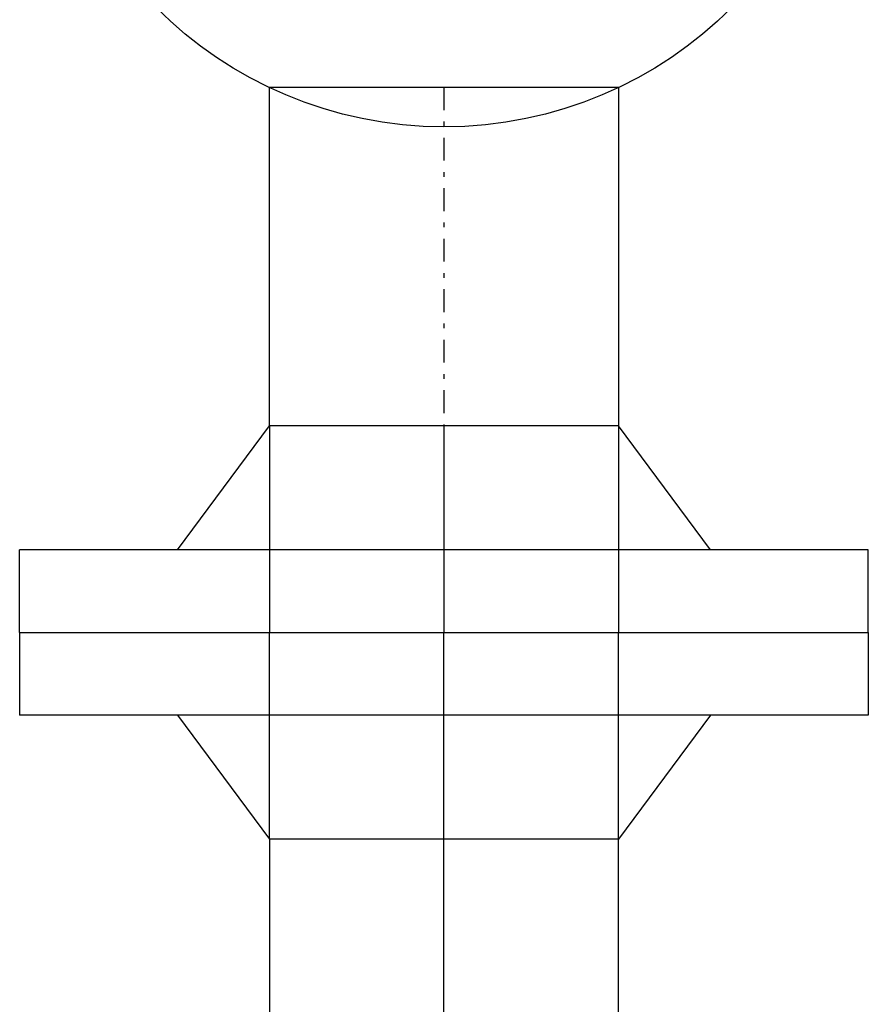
# Model space of a CAD drawing. Extents: x -7228 to 74941, y -112898 to 85621.
# Tile 623 of 635: x 53320 to 53338, y 84050 to 84072. Entities that reach past the tile are written whole.
import ezdxf
from ezdxf.enums import TextEntityAlignment as Align

# ---------------------------------------------------------------- set-up
doc = ezdxf.new("R2010")
doc.units = 0
doc.linetypes.add('DASHDOT', pattern=[1, 0.5, -0.25, 0, -0.25])
doc.layers.add('Ins-co', color=2, linetype='CONTINUOUS')
doc.layers.add('Ins-wod', color=4, linetype='CONTINUOUS')
doc.styles.add('CP_ATTR', font='ROMANS.SHX')

# ---------------------------------------------------------------- blocks, each defined once
blk = doc.blocks.new('_jgsjhjfhhfdf')
at = {"layer": 'Ins-wod'}
for p, q in [((-72.266, -194.002), (-72.266, -186.623)), ((-72.266, -186.623), (-64.656, -186.623)), ((-64.656, -186.623), (-64.656, -194.002)), ((-74.273, -196.702), (-72.266, -194.002)), ((-64.656, -194.002), (-72.266, -194.002)), ((-64.656, -194.002), (-72.266, -194.002)), ((-72.266, -194.002), (-72.266, -198.502)), ((-68.461, -194.002), (-68.461, -198.502)), ((-62.649, -196.702), (-64.656, -194.002)), ((-64.656, -194.002), (-64.656, -198.502)), ((-59.211, -196.702), (-77.711, -196.702)), ((-77.711, -198.502), (-77.711, -196.702)), ((-59.211, -198.502), (-59.211, -196.702)), ((-77.711, -198.502), (-59.211, -198.502)), ((-77.711, -198.502), (-77.711, -200.302)), ((-77.711, -198.502), (-59.211, -198.502)), ((-72.266, -203.002), (-72.266, -198.502)), ((-68.461, -203.002), (-68.461, -198.502)), ((-64.656, -203.002), (-64.656, -198.502)), ((-59.211, -198.502), (-59.211, -200.302)), ((-59.211, -200.302), (-77.711, -200.302)), ((-74.273, -200.302), (-72.266, -203.002)), ((-62.649, -200.302), (-64.656, -203.002)), ((-64.656, -203.002), (-72.266, -203.002)), ((-72.266, -203.002), (-72.266, -210.38)), ((-64.656, -203.002), (-72.266, -203.002)), ((-68.461, -210.38), (-68.461, -203.002)), ((-64.656, -210.38), (-64.656, -203.002))]:
    blk.add_line(p, q, dxfattribs=at)
at = {"layer": 'Ins-wod', "linetype": 'DASHDOT'}
blk.add_line((-68.461, -186.623), (-68.461, -194.002), dxfattribs=at)
at = {"layer": 'Ins-wod'}
blk.add_circle((-68.461, -178.623), 8.865, dxfattribs=at)
at = {"layer": 'Ins-wod', "style": 'CP_ATTR', "flags": 9}
for tag, p, height, rotation, width in [('PRODUCT-TYPE', (-15.448, -4.462), 0.000337, 180, 48.619691), ('PRODUCER', (-15.448, -4.462), 0.000337, 180, 48.619691), ('ARTICLE', (-15.448, -4.462), 0.000337, 180, 48.619691), ('OTHER', (-15.448, -4.462), 0.000337, 180, 48.619691), ('FLOW', (-15.448, -4.462), 0.000337, 180, 48.619691), ('NAME', (-15.448, -4.462), 0.000337, 180, 48.619691), ('OTHER', (-6.195, -13.707), 0.000337, 270, 1.595002), ('FLOW', (-6.195, -13.707), 0.000337, 270, 1.595002), ('ARTICLE', (-6.195, -13.707), 0.000337, 270, 1.595002), ('PRODUCT-TYPE', (-6.195, -13.707), 0.000337, 270, 1.595002), ('PRODUCER', (-6.195, -13.707), 0.000337, 270, 1.595002), ('NAME', (-6.195, -13.707), 0.000337, 270, 1.595002), ('PRODUCT-TYPE', (-6.195, -110.174), 0.000337, 90, 24.508066), ('PRODUCER', (-6.195, -110.174), 0.000337, 90, 24.508066), ('ARTICLE', (-6.195, -110.174), 0.000337, 90, 24.508066), ('OTHER', (-6.195, -110.174), 0.000337, 90, 24.508066), ('FLOW', (-6.195, -110.174), 0.000337, 90, 24.508066), ('NAME', (-6.195, -110.174), 0.000337, 90, 24.508066), ('OTHER', (-30.827, -162.987), 0.000761, 270, 7.892014), ('FLOW', (-30.827, -162.987), 0.000761, 270, 7.892014), ('ARTICLE', (-30.827, -162.987), 0.000761, 270, 7.892014), ('PRODUCT-TYPE', (-30.827, -162.987), 0.000761, 270, 7.892014), ('PRODUCER', (-30.827, -162.987), 0.000761, 270, 7.892014), ('NAME', (-30.827, -162.987), 0.000761, 270, 7.892014), ('PRODUCT-TYPE', (-68.461, -170.623), 0.000761, 90, 0.969593), ('PRODUCER', (-68.461, -170.623), 0.000761, 90, 0.969593), ('ARTICLE', (-68.461, -170.623), 0.000761, 90, 0.969593), ('OTHER', (-68.461, -170.623), 0.000761, 90, 0.969593), ('FLOW', (-68.461, -170.623), 0.000761, 90, 0.969593), ('NAME', (-68.461, -170.623), 0.000761, 90, 0.969593), ('PRODUCT-TYPE', (-68.461, -210.38), 0.000761, 90, 0.969593), ('PRODUCER', (-68.461, -210.38), 0.000761, 90, 0.969593), ('OTHER', (-68.461, -210.38), 0.000761, 90, 0.969593), ('ARTICLE', (-68.461, -210.38), 0.000761, 90, 0.969593), ('FLOW', (-68.461, -210.38), 0.000761, 90, 0.969593), ('NAME', (-68.461, -210.38), 0.000761, 90, 0.969593), ('PRODUCT-TYPE', (-34.846, -236.789), 0.000761, 90, 0.623389), ('PRODUCER', (-34.846, -236.789), 0.000761, 90, 0.623389), ('ARTICLE', (-34.846, -236.789), 0.000761, 90, 0.623389), ('OTHER', (-34.846, -236.789), 0.000761, 90, 0.623389), ('FLOW', (-34.846, -236.789), 0.000761, 90, 0.623389), ('NAME', (-34.846, -236.789), 0.000761, 90, 0.623389), ('OTHER', (-68.461, -241.026), 0.0001, 90, 1), ('FLOW', (-68.461, -241.026), 0.0001, 90, 1), ('ARTICLE', (-68.461, -241.026), 0.0001, 90, 1), ('PRODUCT-TYPE', (-68.461, -241.026), 0.0001, 90, 1), ('PRODUCER', (-68.461, -241.026), 0.0001, 90, 1), ('NAME', (-68.461, -241.026), 0.0001, 90, 1), ('PRODUCT-TYPE', (-68.461, -251.026), 0.000761, 90, 1.31406), ('PRODUCER', (-68.461, -251.026), 0.000761, 90, 1.31406), ('OTHER', (-68.461, -251.026), 0.000761, 90, 1.31406), ('ARTICLE', (-68.461, -251.026), 0.000761, 90, 1.31406), ('FLOW', (-68.461, -251.026), 0.000761, 90, 1.31406), ('NAME', (-68.461, -251.026), 0.000761, 90, 1.31406), ('OTHER', (-68.461, -251.026), 0.000761, 270, 1.708279), ('FLOW', (-68.461, -251.026), 0.000761, 270, 1.708279), ('ARTICLE', (-68.461, -251.026), 0.000761, 270, 1.708279), ('PRODUCT-TYPE', (-68.461, -251.026), 0.000761, 270, 1.708279), ('PRODUCER', (-68.461, -251.026), 0.000761, 270, 1.708279), ('NAME', (-68.461, -251.026), 0.000761, 270, 1.708279), ('PRODUCT-TYPE', (-280.439, -283.668), 0.000603, 180, 18.176861), ('PRODUCER', (-280.439, -283.668), 0.000603, 180, 18.176861), ('ARTICLE', (-280.439, -283.668), 0.000603, 180, 18.176861), ('OTHER', (-280.439, -283.668), 0.000603, 180, 18.176861), ('FLOW', (-280.439, -283.668), 0.000603, 180, 18.176861), ('NAME', (-280.439, -283.668), 0.000603, 180, 18.176861), ('PRODUCT-TYPE', (-66.727, -319.595), 0.000603, 90, 5.550504), ('PRODUCER', (-66.727, -319.595), 0.000603, 90, 5.550504), ('ARTICLE', (-66.727, -319.595), 0.000603, 90, 5.550504), ('OTHER', (-66.727, -319.595), 0.000603, 90, 5.550504), ('FLOW', (-66.727, -319.595), 0.000603, 90, 5.550504), ('NAME', (-66.727, -319.595), 0.000603, 90, 5.550504), ('PRODUCT-TYPE', (-10.994, -321.625), 0.0001, 90, 1), ('OTHER', (-10.994, -321.625), 0.0001, 90, 1), ('FLOW', (-10.994, -321.625), 0.0001, 90, 1), ('ARTICLE', (-10.994, -321.625), 0.0001, 90, 1), ('PRODUCER', (-10.994, -321.625), 0.0001, 90, 1), ('NAME', (-10.994, -321.625), 0.0001, 90, 1), ('PRODUCT-TYPE', (-68.264, -323.307), 0.000603, 225, 3.259505), ('PRODUCER', (-68.264, -323.307), 0.000603, 225, 3.259505), ('ARTICLE', (-68.264, -323.307), 0.000603, 225, 3.259505), ('OTHER', (-68.264, -323.307), 0.000603, 225, 3.259505), ('FLOW', (-68.264, -323.307), 0.000603, 225, 3.259505), ('NAME', (-68.264, -323.307), 0.000603, 225, 3.259505), ('PRODUCT-TYPE', (-10.994, -324.584), 0.000603, 90, 0.490663), ('PRODUCER', (-10.994, -324.584), 0.000603, 90, 0.490663), ('OTHER', (-10.994, -324.584), 0.000603, 90, 0.490663), ('FLOW', (-10.994, -324.584), 0.000603, 90, 0.490663), ('ARTICLE', (-10.994, -324.584), 0.000603, 90, 0.490663), ('NAME', (-10.994, -324.584), 0.000603, 90, 0.490663), ('OTHER', (-68.106, -328.248), 0.000213, 270, 2.751934), ('FLOW', (-68.106, -328.248), 0.000213, 270, 2.751934), ('ARTICLE', (-68.106, -328.248), 0.000213, 270, 2.751934), ('PRODUCT-TYPE', (-68.106, -328.248), 0.000213, 270, 2.751934), ('PRODUCER', (-68.106, -328.248), 0.000213, 270, 2.751934), ('NAME', (-68.106, -328.248), 0.000213, 270, 2.751934), ('OTHER', (-10.994, -334.584), 0.000603, 270, 2.727353), ('FLOW', (-10.994, -334.584), 0.000603, 270, 2.727353), ('ARTICLE', (-10.994, -334.584), 0.000603, 270, 2.727353), ('PRODUCT-TYPE', (-10.994, -334.584), 0.000603, 270, 2.727353), ('PRODUCER', (-10.994, -334.584), 0.000603, 270, 2.727353), ('NAME', (-10.994, -334.584), 0.000603, 270, 2.727353), ('OTHER', (-68.106, -343.769), 0.000213, 270, 2.751934), ('FLOW', (-68.106, -343.769), 0.000213, 270, 2.751934), ('ARTICLE', (-68.106, -343.769), 0.000213, 270, 2.751934), ('PRODUCT-TYPE', (-68.106, -343.769), 0.000213, 270, 2.751934), ('PRODUCER', (-68.106, -343.769), 0.000213, 270, 2.751934), ('NAME', (-68.106, -343.769), 0.000213, 270, 2.751934), ('OTHER', (-10.994, -406.792), 0.0001, 270, 1), ('FLOW', (-10.994, -406.792), 0.0001, 270, 1), ('ARTICLE', (-10.994, -406.792), 0.0001, 270, 1), ('PRODUCT-TYPE', (-10.994, -406.792), 0.0001, 270, 1), ('PRODUCER', (-10.994, -406.792), 0.0001, 270, 1), ('NAME', (-10.994, -406.792), 0.0001, 270, 1), ('PRODUCT-TYPE', (-10.994, -428.147), 0.000603, 90, 17.159626), ('PRODUCT-TYPE', (-10.994, -428.147), 0.000603, 90, 15.082723), ('PRODUCER', (-10.994, -428.147), 0.000603, 90, 17.159626), ('PRODUCER', (-10.994, -428.147), 0.000603, 90, 15.082723), ('ARTICLE', (-10.994, -428.147), 0.000603, 90, 17.159626), ('ARTICLE', (-10.994, -428.147), 0.000603, 90, 15.082723), ('OTHER', (-10.994, -428.147), 0.000603, 90, 17.159626), ('OTHER', (-10.994, -428.147), 0.000603, 90, 15.082723), ('FLOW', (-10.994, -428.147), 0.000603, 90, 17.159626), ('NAME', (-10.994, -428.147), 0.000603, 90, 17.159626), ('NAME', (-10.994, -428.147), 0.000603, 90, 15.082723), ('FLOW', (-10.994, -428.147), 0.000603, 90, 15.082723), ('PRODUCT-TYPE', (-216.102, -610.33), 0.000603, 90, 18.979779), ('PRODUCER', (-216.102, -610.33), 0.000603, 90, 18.979779), ('ARTICLE', (-216.102, -610.33), 0.000603, 90, 18.979779), ('OTHER', (-216.102, -610.33), 0.000603, 90, 18.979779), ('NAME', (-216.102, -610.33), 0.000603, 90, 18.979779), ('FLOW', (-216.102, -610.33), 0.000603, 90, 18.979779), ('PRODUCT-TYPE', (-225.347, -619.575), 0.000603, 180, 25.057534), ('PRODUCER', (-225.347, -619.575), 0.000603, 180, 25.057534), ('ARTICLE', (-225.347, -619.575), 0.000603, 180, 25.057534), ('OTHER', (-225.347, -619.575), 0.000603, 180, 25.057534), ('FLOW', (-225.347, -619.575), 0.000603, 180, 25.057534), ('NAME', (-225.347, -619.575), 0.000603, 180, 25.057534)]:
    blk.add_attdef(tag, p, '', height=height, rotation=rotation, dxfattribs=dict(at, width=width))
at = {"layer": 'Ins-wod', "style": 'CP_ATTR', "text_generation_flag": 4, "width": 1, "flags": 9}
for tag in ['OTHER', 'FLOW', 'ARTICLE', 'PRODUCT-TYPE', 'PRODUCER', 'NAME']:
    blk.add_attdef(tag, (-15.44, -4.462), '', height=0.0001, dxfattribs=at)
at = {"layer": 'Ins-wod', "style": 'CP_ATTR', "text_generation_flag": 4, "flags": 9}
for tag, p, height, rotation, width in [('OTHER', (-188.541, -13.707), 0.0001, 90, 1), ('ARTICLE', (-188.541, -13.707), 0.0001, 90, 1), ('PRODUCT-TYPE', (-188.541, -13.707), 0.0001, 90, 1), ('PRODUCER', (-188.541, -13.707), 0.0001, 90, 1), ('FLOW', (-188.541, -13.707), 0.0001, 90, 1), ('NAME', (-188.541, -13.707), 0.0001, 90, 1), ('OTHER', (-68.461, -146.866), 0.000761, 270, 0.969593), ('FLOW', (-68.461, -146.866), 0.000761, 270, 0.969593), ('ARTICLE', (-68.461, -146.866), 0.000761, 270, 0.969593), ('PRODUCT-TYPE', (-68.461, -146.866), 0.000761, 270, 0.969593), ('PRODUCER', (-68.461, -146.866), 0.000761, 270, 0.969593), ('NAME', (-68.461, -146.866), 0.000761, 270, 0.969593), ('ARTICLE', (-68.461, -146.866), 0.0001, 90, 1), ('PRODUCT-TYPE', (-68.461, -146.866), 0.0001, 90, 1), ('PRODUCER', (-68.461, -146.866), 0.0001, 90, 1), ('OTHER', (-68.461, -146.866), 0.0001, 90, 1), ('FLOW', (-68.461, -146.866), 0.0001, 90, 1), ('NAME', (-68.461, -146.866), 0.0001, 90, 1), ('OTHER', (-30.827, -162.987), 0.0001, 90, 1), ('FLOW', (-30.827, -162.987), 0.0001, 90, 1), ('ARTICLE', (-30.827, -162.987), 0.0001, 90, 1), ('PRODUCT-TYPE', (-30.827, -162.987), 0.0001, 90, 1), ('PRODUCER', (-30.827, -162.987), 0.0001, 90, 1), ('NAME', (-30.827, -162.987), 0.0001, 90, 1), ('OTHER', (-68.461, -186.623), 0.000761, 270, 0.969593), ('FLOW', (-68.461, -186.623), 0.000761, 270, 0.969593), ('ARTICLE', (-68.461, -186.623), 0.000761, 270, 0.969593), ('PRODUCT-TYPE', (-68.461, -186.623), 0.000761, 270, 0.969593), ('PRODUCER', (-68.461, -186.623), 0.000761, 270, 0.969593), ('NAME', (-68.461, -186.623), 0.000761, 270, 0.969593), ('OTHER', (-68.461, -210.38), 0.0001, 270, 1), ('FLOW', (-68.461, -210.38), 0.0001, 270, 1), ('ARTICLE', (-68.461, -210.38), 0.0001, 270, 1), ('PRODUCT-TYPE', (-68.461, -210.38), 0.0001, 270, 1), ('PRODUCER', (-68.461, -210.38), 0.0001, 270, 1), ('NAME', (-68.461, -210.38), 0.0001, 270, 1), ('OTHER', (-34.846, -232.045), 0.0001, 90, 1), ('ARTICLE', (-34.846, -232.045), 0.0001, 90, 1), ('PRODUCT-TYPE', (-34.846, -232.045), 0.0001, 90, 1), ('PRODUCER', (-34.846, -232.045), 0.0001, 90, 1), ('FLOW', (-34.846, -232.045), 0.0001, 90, 1), ('NAME', (-34.846, -232.045), 0.0001, 90, 1), ('OTHER', (-390.045, -283.668), 0.0001, 180, 1), ('ARTICLE', (-390.045, -283.668), 0.0001, 180, 1), ('PRODUCT-TYPE', (-390.045, -283.668), 0.0001, 180, 1), ('PRODUCER', (-390.045, -283.668), 0.0001, 180, 1), ('FLOW', (-390.045, -283.668), 0.0001, 180, 1), ('NAME', (-390.045, -283.668), 0.0001, 180, 1), ('OTHER', (-66.727, -319.595), 0.0001, 270, 1), ('FLOW', (-66.727, -319.595), 0.0001, 270, 1), ('ARTICLE', (-66.727, -319.595), 0.0001, 270, 1), ('PRODUCT-TYPE', (-66.727, -319.595), 0.0001, 270, 1), ('PRODUCER', (-66.727, -319.595), 0.0001, 270, 1), ('NAME', (-66.727, -319.595), 0.0001, 270, 1), ('OTHER', (-82.162, -337.205), 0.0001, 225, 1), ('FLOW', (-82.162, -337.205), 0.0001, 225, 1), ('ARTICLE', (-82.162, -337.205), 0.0001, 225, 1), ('PRODUCT-TYPE', (-82.162, -337.205), 0.0001, 225, 1), ('PRODUCER', (-82.162, -337.205), 0.0001, 225, 1), ('NAME', (-82.162, -337.205), 0.0001, 225, 1), ('PRODUCT-TYPE', (-10.994, -373.792), 0.0001, 90, 1), ('OTHER', (-10.994, -373.792), 0.0001, 90, 1), ('FLOW', (-10.994, -373.792), 0.0001, 90, 1), ('ARTICLE', (-10.994, -373.792), 0.0001, 90, 1), ('PRODUCER', (-10.994, -373.792), 0.0001, 90, 1), ('NAME', (-10.994, -373.792), 0.0001, 90, 1), ('NAME', (-272.911, -422.539), 0.0001, 310, 1), ('PRODUCER', (-272.911, -422.539), 0.0001, 310, 1), ('PRODUCT-TYPE', (-272.911, -422.539), 0.0001, 310, 1), ('ARTICLE', (-272.911, -422.539), 0.0001, 310, 1), ('FLOW', (-272.911, -422.539), 0.0001, 310, 1), ('OTHER', (-272.911, -422.539), 0.0001, 310, 1), ('PRODUCT-TYPE', (-376.444, -619.575), 0.0001, 180, 1), ('OTHER', (-376.444, -619.575), 0.0001, 180, 1), ('FLOW', (-376.444, -619.575), 0.0001, 180, 1), ('ARTICLE', (-376.444, -619.575), 0.0001, 180, 1), ('PRODUCER', (-376.444, -619.575), 0.0001, 180, 1), ('NAME', (-376.444, -619.575), 0.0001, 180, 1)]:
    blk.add_attdef(tag, p, '', height=height, rotation=rotation, dxfattribs=dict(at, width=width))
at = {"layer": 'Ins-wod', "style": 'CP_ATTR', "width": 1, "flags": 9}
for tag in ['OTHER', 'WEIGHT', 'VOLTAGE', 'POWER', 'FLOW', 'TEMPERATURE', 'PN', 'DN', 'CHARACTER', 'ORDER-NO', 'PRODUCT-TYPE', 'ARTICLE', 'PRODUCER', 'NUMBER', 'GROUP', 'NAME']:
    blk.add_attdef(tag, text='', height=0.00005, rotation=270, dxfattribs=at).set_placement((-6.198, -18.991), align=Align.MIDDLE_LEFT)
at = {"layer": 'Ins-wod', "style": 'CP_ATTR', "flags": 9}
for tag, p, height, width in [('ARTICLE', (-55.046, -133.451), 0.000761, 4.892514), ('OTHER', (-55.046, -133.451), 0.000761, 4.892514), ('NAME', (-55.046, -133.451), 0.000761, 4.892514), ('PRODUCER', (-55.046, -133.451), 0.000761, 4.892514), ('PRODUCT-TYPE', (-55.046, -133.451), 0.000761, 4.892514), ('FLOW', (-55.046, -133.451), 0.000761, 4.892514), ('OTHER', (-25.577, -157.737), 0.000761, 0.854973), ('FLOW', (-25.577, -157.737), 0.000761, 0.854973), ('ARTICLE', (-25.577, -157.737), 0.000761, 0.854973), ('PRODUCT-TYPE', (-25.577, -157.737), 0.000761, 0.854973), ('PRODUCER', (-25.577, -157.737), 0.000761, 0.854973), ('NAME', (-25.577, -157.737), 0.000761, 0.854973), ('OTHER', (-225.347, -619.575), 0.0001, 1), ('FLOW', (-225.347, -619.575), 0.0001, 1), ('ARTICLE', (-225.347, -619.575), 0.0001, 1), ('PRODUCT-TYPE', (-225.347, -619.575), 0.0001, 1), ('PRODUCER', (-225.347, -619.575), 0.0001, 1), ('NAME', (-225.347, -619.575), 0.0001, 1)]:
    blk.add_attdef(tag, p, '', height=height, dxfattribs=dict(at, width=width))
at = {"layer": 'Ins-wod', "style": 'CP_ATTR', "text_generation_flag": 4, "width": 1, "flags": 9}
for tag, rotation, p in [('FLOW', 270, (-68.455, -154.153)), ('TEMPERATURE', 270, (-68.454, -154.153)), ('CHARACTER', 270, (-68.455, -154.153)), ('NUMBER', 270, (-68.454, -154.153)), ('NAME', 270, (-68.455, -154.153)), ('OTHER', 270, (-68.455, -154.154)), ('WEIGHT', 270, (-68.455, -154.154)), ('VOLTAGE', 270, (-68.454, -154.154)), ('PN', 270, (-68.455, -154.154)), ('ARTICLE', 270, (-68.455, -154.154)), ('PRODUCER', 270, (-68.455, -154.154)), ('GROUP', 270, (-68.454, -154.154)), ('ORDER-NO', 270, (-68.454, -154.153)), ('PRODUCT-TYPE', 270, (-68.454, -154.153)), ('POWER', 270, (-68.454, -154.154)), ('DN', 270, (-68.454, -154.154)), ('OTHER', 270, (-68.455, -193.911)), ('WEIGHT', 270, (-68.455, -193.911)), ('VOLTAGE', 270, (-68.454, -193.911)), ('FLOW', 270, (-68.455, -193.911)), ('TEMPERATURE', 270, (-68.454, -193.911)), ('PN', 270, (-68.455, -193.911)), ('CHARACTER', 270, (-68.455, -193.911)), ('ARTICLE', 270, (-68.455, -193.911)), ('PRODUCER', 270, (-68.455, -193.911)), ('NUMBER', 270, (-68.454, -193.911)), ('GROUP', 270, (-68.454, -193.911)), ('NAME', 270, (-68.455, -193.911)), ('POWER', 270, (-68.454, -193.911)), ('DN', 270, (-68.454, -193.911)), ('ORDER-NO', 270, (-68.454, -193.911)), ('PRODUCT-TYPE', 270, (-68.454, -193.911)), ('OTHER', 180, (-292.519, -283.673)), ('WEIGHT', 180, (-292.52, -283.673)), ('VOLTAGE', 180, (-292.52, -283.673)), ('POWER', 180, (-292.52, -283.673)), ('TEMPERATURE', 180, (-292.519, -283.673)), ('DN', 180, (-292.52, -283.673)), ('CHARACTER', 180, (-292.519, -283.673)), ('ORDER-NO', 180, (-292.519, -283.673)), ('PRODUCT-TYPE', 180, (-292.519, -283.673)), ('ARTICLE', 180, (-292.52, -283.673)), ('PRODUCER', 180, (-292.519, -283.673)), ('GROUP', 180, (-292.52, -283.673)), ('FLOW', 180, (-292.519, -283.673)), ('PN', 180, (-292.519, -283.673)), ('NUMBER', 180, (-292.519, -283.673)), ('NAME', 180, (-292.519, -283.673)), ('OTHER', 270, (-10.988, -324.493)), ('WEIGHT', 270, (-10.988, -324.493)), ('VOLTAGE', 270, (-10.988, -324.493)), ('POWER', 270, (-10.988, -324.493)), ('FLOW', 270, (-10.988, -324.493)), ('TEMPERATURE', 270, (-10.988, -324.493)), ('PN', 270, (-10.988, -324.493)), ('CHARACTER', 270, (-10.988, -324.493)), ('ORDER-NO', 270, (-10.988, -324.493)), ('PRODUCT-TYPE', 270, (-10.988, -324.493)), ('ARTICLE', 270, (-10.988, -324.493)), ('PRODUCER', 270, (-10.988, -324.493)), ('NUMBER', 270, (-10.988, -324.493)), ('GROUP', 270, (-10.988, -324.493)), ('NAME', 270, (-10.988, -324.493)), ('DN', 270, (-10.988, -324.494)), ('OTHER', 270, (-10.99, -373.701)), ('WEIGHT', 270, (-10.99, -373.701)), ('VOLTAGE', 270, (-10.99, -373.701)), ('FLOW', 270, (-10.99, -373.701)), ('TEMPERATURE', 270, (-10.99, -373.701)), ('PN', 270, (-10.99, -373.701)), ('CHARACTER', 270, (-10.99, -373.701)), ('ORDER-NO', 270, (-10.99, -373.701)), ('PRODUCT-TYPE', 270, (-10.99, -373.701)), ('ARTICLE', 270, (-10.99, -373.701)), ('PRODUCER', 270, (-10.99, -373.701)), ('NUMBER', 270, (-10.99, -373.701)), ('NAME', 270, (-10.99, -373.701)), ('POWER', 270, (-10.99, -373.702)), ('DN', 270, (-10.99, -373.702)), ('GROUP', 270, (-10.99, -373.702))]:
    blk.add_attdef(tag, text='', height=0.00005, rotation=rotation, dxfattribs=at).set_placement(p, align=Align.MIDDLE_LEFT)
at = {"layer": 'Ins-wod', "style": 'CP_ATTR', "flags": 9}
for tag, rotation, p in [('OTHER', 90, (-68.455, -163.336)), ('WEIGHT', 90, (-68.455, -163.335)), ('VOLTAGE', 90, (-68.454, -163.335)), ('TEMPERATURE', 90, (-68.454, -163.336)), ('CHARACTER', 90, (-68.455, -163.336)), ('ARTICLE', 90, (-68.455, -163.335)), ('PRODUCER', 90, (-68.455, -163.336)), ('GROUP', 90, (-68.454, -163.335)), ('FLOW', 90, (-68.455, -163.336)), ('PN', 90, (-68.455, -163.336)), ('NUMBER', 90, (-68.454, -163.336)), ('NAME', 90, (-68.455, -163.336)), ('POWER', 90, (-68.454, -163.335)), ('DN', 90, (-68.454, -163.335)), ('ORDER-NO', 90, (-68.454, -163.336)), ('PRODUCT-TYPE', 90, (-68.454, -163.336)), ('WEIGHT', 90, (-68.455, -203.093)), ('VOLTAGE', 90, (-68.454, -203.093)), ('ARTICLE', 90, (-68.455, -203.093)), ('PRODUCER', 90, (-68.455, -203.093)), ('GROUP', 90, (-68.454, -203.093)), ('OTHER', 90, (-68.455, -203.093)), ('FLOW', 90, (-68.455, -203.093)), ('TEMPERATURE', 90, (-68.454, -203.093)), ('PN', 90, (-68.455, -203.093)), ('CHARACTER', 90, (-68.455, -203.093)), ('NUMBER', 90, (-68.454, -203.093)), ('NAME', 90, (-68.455, -203.093)), ('POWER', 90, (-68.454, -203.093)), ('DN', 90, (-68.454, -203.092)), ('ORDER-NO', 90, (-68.454, -203.093)), ('PRODUCT-TYPE', 90, (-68.454, -203.093)), ('OTHER', 90, (-10.989, -358.821)), ('WEIGHT', 90, (-10.989, -358.821)), ('VOLTAGE', 90, (-10.989, -358.821)), ('POWER', 90, (-10.989, -358.821)), ('FLOW', 90, (-10.989, -358.821)), ('TEMPERATURE', 90, (-10.989, -358.821)), ('PN', 90, (-10.989, -358.821)), ('DN', 90, (-10.989, -358.821)), ('CHARACTER', 90, (-10.989, -358.821)), ('ORDER-NO', 90, (-10.989, -358.821)), ('PRODUCT-TYPE', 90, (-10.989, -358.821)), ('ARTICLE', 90, (-10.989, -358.821)), ('PRODUCER', 90, (-10.989, -358.821)), ('NUMBER', 90, (-10.989, -358.821)), ('GROUP', 90, (-10.989, -358.821)), ('NAME', 90, (-10.989, -358.821)), ('OTHER', 90, (-10.99, -406.883)), ('WEIGHT', 90, (-10.99, -406.883)), ('VOLTAGE', 90, (-10.99, -406.883)), ('POWER', 90, (-10.99, -406.883)), ('FLOW', 90, (-10.99, -406.884)), ('TEMPERATURE', 90, (-10.99, -406.884)), ('PN', 90, (-10.99, -406.883)), ('DN', 90, (-10.99, -406.883)), ('CHARACTER', 90, (-10.99, -406.884)), ('ORDER-NO', 90, (-10.99, -406.884)), ('PRODUCT-TYPE', 90, (-10.99, -406.884)), ('ARTICLE', 90, (-10.99, -406.883)), ('PRODUCER', 90, (-10.99, -406.883)), ('NUMBER', 90, (-10.99, -406.884)), ('GROUP', 90, (-10.99, -406.883)), ('NAME', 90, (-10.99, -406.884)), ('OTHER', 39.7785, (-27.699, -444.522)), ('WEIGHT', 39.7785, (-27.699, -444.521)), ('VOLTAGE', 39.7785, (-27.699, -444.521)), ('POWER', 39.7785, (-27.699, -444.521)), ('TEMPERATURE', 39.7785, (-27.699, -444.522)), ('PN', 39.7785, (-27.699, -444.522)), ('DN', 39.7785, (-27.699, -444.521)), ('CHARACTER', 39.7785, (-27.699, -444.522)), ('ORDER-NO', 39.7785, (-27.699, -444.522)), ('PRODUCT-TYPE', 39.7785, (-27.699, -444.522)), ('ARTICLE', 39.7785, (-27.699, -444.521)), ('PRODUCER', 39.7785, (-27.699, -444.521)), ('GROUP', 39.7785, (-27.699, -444.521)), ('FLOW', 39.7785, (-27.699, -444.522)), ('NUMBER', 39.7785, (-27.699, -444.522)), ('NAME', 39.7785, (-27.699, -444.522)), ('OTHER', 92.8705, (-268.225, -458.633)), ('WEIGHT', 92.8705, (-268.225, -458.632)), ('VOLTAGE', 92.8705, (-268.225, -458.632)), ('POWER', 92.8705, (-268.225, -458.632)), ('TEMPERATURE', 92.8705, (-268.225, -458.633)), ('PN', 92.8705, (-268.225, -458.633)), ('DN', 92.8705, (-268.225, -458.632)), ('CHARACTER', 92.8705, (-268.225, -458.633)), ('ORDER-NO', 92.8705, (-268.225, -458.633)), ('PRODUCT-TYPE', 92.8705, (-268.225, -458.633)), ('ARTICLE', 92.8705, (-268.225, -458.632)), ('PRODUCER', 92.8705, (-268.225, -458.632)), ('NUMBER', 92.8705, (-268.225, -458.633)), ('GROUP', 92.8705, (-268.225, -458.632)), ('FLOW', 92.8705, (-268.225, -458.633)), ('NAME', 92.8705, (-268.225, -458.633)), ('WEIGHT', 39.7785, (-53.753, -466.214)), ('VOLTAGE', 39.7785, (-53.753, -466.214)), ('POWER', 39.7785, (-53.753, -466.214)), ('DN', 39.7785, (-53.753, -466.214)), ('ARTICLE', 39.7785, (-53.753, -466.214)), ('PRODUCER', 39.7785, (-53.753, -466.214)), ('GROUP', 39.7785, (-53.753, -466.214)), ('OTHER', 39.7785, (-53.753, -466.214)), ('FLOW', 39.7785, (-53.753, -466.214)), ('TEMPERATURE', 39.7785, (-53.753, -466.214)), ('PN', 39.7785, (-53.753, -466.214)), ('CHARACTER', 39.7785, (-53.753, -466.214)), ('ORDER-NO', 39.7785, (-53.753, -466.214)), ('PRODUCT-TYPE', 39.7785, (-53.753, -466.214)), ('NUMBER', 39.7785, (-53.753, -466.214)), ('NAME', 39.7785, (-53.753, -466.214)), ('NAME', 90, (-216.097, -517.257)), ('GROUP', 90, (-216.097, -517.257)), ('NUMBER', 90, (-216.097, -517.257)), ('PRODUCER', 90, (-216.097, -517.257)), ('ARTICLE', 90, (-216.097, -517.257)), ('PRODUCT-TYPE', 90, (-216.097, -517.257)), ('ORDER-NO', 90, (-216.097, -517.257)), ('CHARACTER', 90, (-216.097, -517.257)), ('DN', 90, (-216.097, -517.257)), ('PN', 90, (-216.097, -517.257)), ('TEMPERATURE', 90, (-216.097, -517.257)), ('FLOW', 90, (-216.097, -517.257)), ('POWER', 90, (-216.097, -517.257)), ('VOLTAGE', 90, (-216.097, -517.257)), ('WEIGHT', 90, (-216.097, -517.257)), ('OTHER', 90, (-216.097, -517.257)), ('GROUP', 90, (-216.096, -532.316)), ('PRODUCER', 90, (-216.096, -532.316)), ('ARTICLE', 90, (-216.096, -532.316)), ('PRODUCT-TYPE', 90, (-216.096, -532.316)), ('DN', 90, (-216.096, -532.315)), ('POWER', 90, (-216.096, -532.316)), ('VOLTAGE', 90, (-216.096, -532.316)), ('WEIGHT', 90, (-216.096, -532.316)), ('NAME', 90, (-216.096, -532.316)), ('NUMBER', 90, (-216.096, -532.316)), ('ORDER-NO', 90, (-216.096, -532.316)), ('CHARACTER', 90, (-216.096, -532.316)), ('PN', 90, (-216.096, -532.316)), ('TEMPERATURE', 90, (-216.096, -532.316)), ('FLOW', 90, (-216.096, -532.316)), ('OTHER', 90, (-216.096, -532.316)), ('OTHER', 65.3427, (-236.504, -547.705)), ('WEIGHT', 65.3427, (-236.504, -547.705)), ('VOLTAGE', 65.3427, (-236.504, -547.705)), ('POWER', 65.3427, (-236.504, -547.705)), ('FLOW', 65.3427, (-236.504, -547.705)), ('TEMPERATURE', 65.3427, (-236.504, -547.705)), ('PN', 65.3427, (-236.504, -547.705)), ('DN', 65.3427, (-236.504, -547.705)), ('CHARACTER', 65.3427, (-236.504, -547.705)), ('ORDER-NO', 65.3427, (-236.504, -547.705)), ('PRODUCT-TYPE', 65.3427, (-236.504, -547.705)), ('ARTICLE', 65.3427, (-236.504, -547.705)), ('PRODUCER', 65.3427, (-236.504, -547.705)), ('NUMBER', 65.3427, (-236.504, -547.705)), ('GROUP', 65.3427, (-236.504, -547.705)), ('NAME', 65.3427, (-236.504, -547.705))]:
    blk.add_attdef(tag, text='', height=0.00005, rotation=rotation, dxfattribs=at).set_placement(p, align=Align.MIDDLE_LEFT)
at = {"layer": 'Ins-wod', "linetype": 'ByBlock', "style": 'CP_ATTR', "flags": 9}
for tag, p, height, width in [('PRODUCT-TYPE', (-34.846, -264.026), 0.000761, 3.579097), ('PRODUCER', (-34.846, -264.026), 0.000761, 3.579097), ('ARTICLE', (-34.846, -264.026), 0.000761, 3.579097), ('OTHER', (-34.846, -264.026), 0.000761, 3.579097), ('FLOW', (-34.846, -264.026), 0.000761, 3.579097), ('NAME', (-34.846, -264.026), 0.000761, 3.579097), ('PRODUCT-TYPE', (-399.29, -274.423), 0.000603, 41.632556), ('PRODUCER', (-399.29, -274.423), 0.000603, 41.632556), ('ARTICLE', (-399.29, -274.423), 0.000603, 41.632556), ('OTHER', (-399.29, -274.423), 0.000603, 41.632556), ('FLOW', (-399.29, -274.423), 0.000603, 41.632556), ('NAME', (-399.29, -274.423), 0.000603, 41.632556)]:
    blk.add_attdef(tag, p, '', height=height, rotation=90, dxfattribs=dict(at, width=width))
at = {"layer": 'Ins-wod', "style": 'CP_ATTR', "flags": 9}
for tag, p, height, rotation, oblique, width in [('OTHER', (-271.047, -292.274), 0.0001, 95, 360, 1), ('FLOW', (-271.047, -292.274), 0.0001, 95, 360, 1), ('ARTICLE', (-271.047, -292.274), 0.0001, 95, 360, 1), ('PRODUCT-TYPE', (-271.047, -292.274), 0.0001, 95, 360, 1), ('PRODUCER', (-271.047, -292.274), 0.0001, 95, 360, 1), ('NAME', (-271.047, -292.274), 0.0001, 95, 360, 1), ('PRODUCT-TYPE', (-270.795, -295.151), 0.000603, 95, 0, 0.478976), ('ARTICLE', (-270.795, -295.151), 0.000603, 95, 0, 0.478976), ('PRODUCER', (-270.795, -295.151), 0.000603, 95, 0, 0.478976), ('OTHER', (-270.795, -295.151), 0.000603, 95, 0, 0.478976), ('FLOW', (-270.795, -295.151), 0.000603, 95, 0, 0.478976), ('NAME', (-270.795, -295.151), 0.000603, 95, 0, 0.478976), ('OTHER', (-270.133, -302.722), 0.0001, 95, 360, 1), ('ARTICLE', (-270.133, -302.722), 0.0001, 95, 360, 1), ('PRODUCT-TYPE', (-270.133, -302.722), 0.0001, 95, 360, 1), ('PRODUCER', (-270.133, -302.722), 0.0001, 95, 360, 1), ('FLOW', (-270.133, -302.722), 0.0001, 95, 360, 1), ('NAME', (-270.133, -302.722), 0.0001, 95, 360, 1), ('OTHER', (-272.911, -311.535), 0.0001, 50, 0, 1), ('FLOW', (-272.911, -311.535), 0.0001, 50, 0, 1), ('ARTICLE', (-272.911, -311.535), 0.0001, 50, 0, 1), ('PRODUCT-TYPE', (-272.911, -311.535), 0.0001, 50, 0, 1), ('PRODUCER', (-272.911, -311.535), 0.0001, 50, 0, 1), ('NAME', (-272.911, -311.535), 0.0001, 50, 0, 1), ('PRODUCT-TYPE', (-279.339, -319.195), 0.000483, 50, 0, 2.070393), ('PRODUCER', (-279.339, -319.195), 0.000483, 50, 0, 2.070393), ('OTHER', (-279.339, -319.195), 0.000483, 50, 0, 2.070393), ('FLOW', (-279.339, -319.195), 0.000483, 50, 0, 2.070393), ('NAME', (-279.339, -319.195), 0.000483, 50, 0, 2.070393), ('ARTICLE', (-279.339, -319.195), 0.000483, 50, 0, 2.070393), ('OTHER', (-279.339, -414.879), 0.000483, 310, 360, 2.070393), ('FLOW', (-279.339, -414.879), 0.000483, 310, 360, 2.070393), ('ARTICLE', (-279.339, -414.879), 0.000483, 310, 360, 2.070393), ('PRODUCT-TYPE', (-279.339, -414.879), 0.000483, 310, 360, 2.070393), ('PRODUCER', (-279.339, -414.879), 0.000483, 310, 360, 2.070393), ('NAME', (-279.339, -414.879), 0.000483, 310, 360, 2.070393), ('ARTICLE', (-259.91, -420.439), 0.000603, 24.9998, 360, 32.251138), ('OTHER', (-259.91, -420.439), 0.000603, 24.9998, 360, 32.251138), ('PRODUCT-TYPE', (-259.91, -420.439), 0.000603, 24.9998, 360, 32.251138), ('PRODUCER', (-259.91, -420.439), 0.000603, 24.9998, 360, 32.251138), ('FLOW', (-259.91, -420.439), 0.000603, 24.9998, 360, 32.251138), ('NAME', (-259.91, -420.439), 0.000603, 24.9998, 360, 32.251138), ('OTHER', (-272.911, -422.539), 0.0001, 309.9998, 360, 1), ('FLOW', (-272.911, -422.539), 0.0001, 309.9998, 360, 1), ('ARTICLE', (-272.911, -422.539), 0.0001, 309.9998, 360, 1), ('PRODUCT-TYPE', (-272.911, -422.539), 0.0001, 309.9998, 360, 1), ('PRODUCER', (-272.911, -422.539), 0.0001, 309.9998, 360, 1), ('NAME', (-272.911, -422.539), 0.0001, 309.9998, 360, 1), ('PRODUCT-TYPE', (-266.671, -423.923), 0.0001, 24.9998, 360, 1), ('OTHER', (-266.671, -423.923), 0.0001, 24.9998, 360, 1), ('FLOW', (-266.671, -423.923), 0.0001, 24.9998, 360, 1), ('ARTICLE', (-266.671, -423.923), 0.0001, 24.9998, 360, 1), ('PRODUCER', (-266.671, -423.923), 0.0001, 24.9998, 360, 1), ('NAME', (-266.671, -423.923), 0.0001, 24.9998, 360, 1), ('PRODUCT-TYPE', (-12.885, -432.182), 0.000603, 219.7785, 360, 0.69475), ('PRODUCER', (-12.885, -432.182), 0.000603, 219.7785, 360, 0.69475), ('OTHER', (-12.885, -432.182), 0.000603, 219.7785, 360, 0.69475), ('FLOW', (-12.885, -432.182), 0.000603, 219.7785, 360, 0.69475), ('ARTICLE', (-12.885, -432.182), 0.000603, 219.7785, 360, 0.69475), ('NAME', (-12.885, -432.182), 0.000603, 219.7785, 360, 0.69475), ('PRODUCT-TYPE', (-12.885, -432.182), 0.0001, 39.7785, 360, 1), ('OTHER', (-12.885, -432.182), 0.0001, 39.7785, 360, 1), ('FLOW', (-12.885, -432.182), 0.0001, 39.7785, 360, 1), ('ARTICLE', (-12.885, -432.182), 0.0001, 39.7785, 360, 1), ('PRODUCER', (-12.885, -432.182), 0.0001, 39.7785, 360, 1), ('NAME', (-12.885, -432.182), 0.0001, 39.7785, 360, 1), ('PRODUCT-TYPE', (-46.002, -459.753), 0.000603, 39.7785, 360, 3.963886), ('PRODUCER', (-46.002, -459.753), 0.000603, 39.7785, 360, 3.963886), ('ARTICLE', (-46.002, -459.753), 0.000603, 39.7785, 360, 3.963886), ('OTHER', (-46.002, -459.753), 0.000603, 39.7785, 360, 3.963886), ('FLOW', (-46.002, -459.753), 0.000603, 39.7785, 360, 3.963886), ('NAME', (-46.002, -459.753), 0.000603, 39.7785, 360, 3.963886), ('PRODUCT-TYPE', (-279.339, -494.195), 0.000483, 50, 0, 2.070393), ('PRODUCER', (-279.339, -494.195), 0.000483, 50, 0, 2.070393), ('OTHER', (-279.339, -494.195), 0.000483, 50, 0, 2.070393), ('FLOW', (-279.339, -494.195), 0.000483, 50, 0, 2.070393), ('NAME', (-279.339, -494.195), 0.000483, 50, 0, 2.070393), ('ARTICLE', (-279.339, -494.195), 0.000483, 50, 0, 2.070393), ('PRODUCT-TYPE', (-200.029, -495.469), 0.0001, 140, 0, 1), ('PRODUCER', (-200.029, -495.469), 0.0001, 140, 0, 1), ('OTHER', (-200.029, -495.469), 0.0001, 140, 0, 1), ('FLOW', (-200.029, -495.469), 0.0001, 140, 0, 1), ('ARTICLE', (-200.029, -495.469), 0.0001, 140, 0, 1), ('NAME', (-200.029, -495.469), 0.0001, 140, 0, 1), ('PRODUCT-TYPE', (-192.368, -501.897), 0.000483, 140, 360, 2.070393), ('PRODUCER', (-192.368, -501.897), 0.000483, 140, 360, 2.070393), ('ARTICLE', (-192.368, -501.897), 0.000483, 140, 360, 2.070393), ('OTHER', (-192.368, -501.897), 0.000483, 140, 360, 2.070393), ('NAME', (-192.368, -501.897), 0.000483, 140, 360, 2.070393), ('FLOW', (-192.368, -501.897), 0.000483, 140, 360, 2.070393), ('PRODUCT-TYPE', (-98.546, -503.498), 0.000603, 39.7785, 360, 9.680023), ('PRODUCER', (-98.546, -503.498), 0.000603, 39.7785, 360, 9.680023), ('ARTICLE', (-98.546, -503.498), 0.000603, 39.7785, 360, 9.680023), ('OTHER', (-98.546, -503.498), 0.000603, 39.7785, 360, 9.680023), ('FLOW', (-98.546, -503.498), 0.000603, 39.7785, 360, 9.680023), ('NAME', (-98.546, -503.498), 0.000603, 39.7785, 360, 9.680023), ('PRODUCT-TYPE', (-272.911, -597.493), 0.000483, 130, 0, 2.070393), ('PRODUCER', (-272.911, -597.493), 0.000483, 130, 0, 2.070393), ('ARTICLE', (-272.911, -597.493), 0.000483, 130, 0, 2.070393), ('OTHER', (-272.911, -597.493), 0.000483, 130, 0, 2.070393), ('NAME', (-272.911, -597.493), 0.000483, 130, 0, 2.070393), ('FLOW', (-272.911, -597.493), 0.000483, 130, 0, 2.070393), ('NAME', (-272.911, -597.493), 0.0001, 310, 360, 1), ('PRODUCER', (-272.911, -597.493), 0.0001, 310, 360, 1), ('PRODUCT-TYPE', (-272.911, -597.493), 0.0001, 310, 360, 1), ('ARTICLE', (-272.911, -597.493), 0.0001, 310, 360, 1), ('FLOW', (-272.911, -597.493), 0.0001, 310, 360, 1), ('OTHER', (-272.911, -597.493), 0.0001, 310, 360, 1)]:
    blk.add_attdef(tag, p, '', height=height, rotation=rotation, dxfattribs=dict(at, oblique=oblique, width=width))

msp = doc.modelspace()

# ---------------------------------------------------------------- block references
at = {"layer": 'Ins-co'}
msp.add_blockref('_jgsjhjfhhfdf', (53397.547, 84257.063), dxfattribs=at)

doc.saveas('drawing.dxf')
